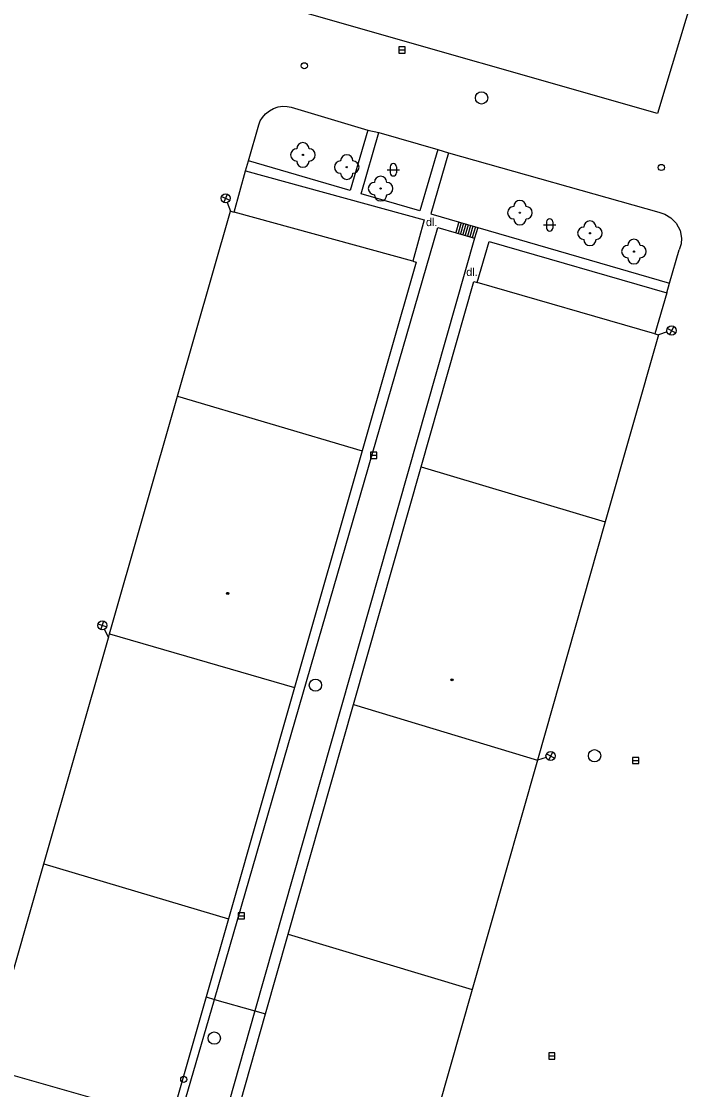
# Model space of a CAD drawing. Extents: x -595546 to -593986, y -1160845 to -1159202.
# Drawn here: x -595376.4 to -595322.7, y -1159466.4 to -1159379.6 of the extents above; entities that cross this region are included whole.
import ezdxf

# ---------------------------------------------------------------- set-up
doc = ezdxf.new("R2010")
doc.units = 0
for name, color, linetype in [('Level 22', 7, 'Continuous'), ('Level 27', 7, 'Continuous'), ('Level 28', 7, 'Continuous'), ('Level 33', 7, 'Continuous'), ('Level 36', 7, 'Continuous'), ('Level 39', 7, 'Continuous'), ('TM - budovy zdene_ betonove - NP', 7, 'Continuous'), ('TM - budovy zdene_ betonove - VP', 7, 'Continuous'), ('TM - chodniky - VP', 7, 'Continuous'), ('TM - plot drateny_ kovovy - VP', 7, 'Continuous'), ('TM - popis povrchu', 7, 'Continuous'), ('TM - rozhrani ploch obecne - VP', 7, 'Continuous'), ('TM - schody - VP', 7, 'Continuous')]:
    doc.layers.add(name, color=color, linetype=linetype)

msp = doc.modelspace()

# ---------------------------------------------------------------- linework, layer by layer
at = {"layer": 'Level 22'}
for centre in [(-595353.56, -1159390.47), (-595350, -1159391.46), (-595347.25, -1159393.2), (-595335.95, -1159395.16), (-595330.26, -1159396.83), (-595326.69, -1159398.32)]:
    msp.add_circle(centre, 0.05, dxfattribs=at)
for centre, start, end in [((-595353.56, -1159389.97), 0, 180), ((-595354.06, -1159390.47), 90, 270), ((-595353.06, -1159390.47), 270, 90), ((-595353.56, -1159390.97), 180, 0), ((-595350.5, -1159391.46), 90, 270), ((-595350, -1159390.96), 0, 180), ((-595349.5, -1159391.46), 270, 90), ((-595350, -1159391.96), 180, 0), ((-595347.75, -1159393.2), 90, 270), ((-595347.25, -1159392.7), 0, 180), ((-595346.75, -1159393.2), 270, 90), ((-595347.25, -1159393.7), 180, 0), ((-595336.45, -1159395.16), 90, 270), ((-595335.95, -1159394.66), 0, 180), ((-595335.45, -1159395.16), 270, 90), ((-595335.95, -1159395.66), 180, 0), ((-595330.76, -1159396.83), 90, 270), ((-595330.26, -1159396.33), 0, 180), ((-595329.76, -1159396.83), 270, 90), ((-595330.26, -1159397.33), 180, 0), ((-595327.19, -1159398.32), 90, 270), ((-595326.69, -1159397.82), 0, 180), ((-595326.19, -1159398.32), 270, 90), ((-595326.69, -1159398.82), 180, 0)]:
    msp.add_arc(centre, 0.5, start, end, dxfattribs=at)
at = {"layer": 'Level 27'}
for p, q in [((-595345.77, -1159381.94), (-595345.27, -1159381.94)), ((-595348.06, -1159414.87), (-595347.56, -1159414.87)), ((-595326.8, -1159439.66), (-595326.3, -1159439.66)), ((-595358.81, -1159452.27), (-595358.31, -1159452.27)), ((-595333.61, -1159463.66), (-595333.11, -1159463.66))]:
    msp.add_line(p, q, dxfattribs=at)
for points in [[(-595345.77, -1159382.19), (-595345.27, -1159382.19), (-595345.27, -1159381.69), (-595345.77, -1159381.69)], [(-595348.06, -1159415.12), (-595347.56, -1159415.12), (-595347.56, -1159414.62), (-595348.06, -1159414.62)], [(-595326.8, -1159439.91), (-595326.3, -1159439.91), (-595326.3, -1159439.41), (-595326.8, -1159439.41)], [(-595358.81, -1159452.52), (-595358.31, -1159452.52), (-595358.31, -1159452.02), (-595358.81, -1159452.02)], [(-595333.61, -1159463.91), (-595333.11, -1159463.91), (-595333.11, -1159463.41), (-595333.61, -1159463.41)]]:
    msp.add_lwpolyline(points, close=True, dxfattribs=at)
for centre in [(-595339.06, -1159385.84), (-595352.54, -1159433.54), (-595329.89, -1159439.27), (-595360.75, -1159462.21)]:
    msp.add_circle(centre, 0.5, dxfattribs=at)
at = {"layer": 'Level 28'}
for centre in [(-595353.45, -1159383.23), (-595324.47, -1159391.49), (-595363.23, -1159465.56)]:
    msp.add_circle(centre, 0.25, dxfattribs=at)
at = {"layer": 'Level 33'}
for p, q in [((-595359.987, -1159394.335), (-595359.673, -1159393.654)), ((-595360.17, -1159393.838), (-595359.49, -1159394.151)), ((-595359.7, -1159394.346), (-595359.44, -1159395.05)), ((-595323.994, -1159404.846), (-595324.71, -1159405.07)), ((-595323.969, -1159404.56), (-595323.304, -1159404.907)), ((-595323.463, -1159404.401), (-595323.81, -1159405.066)), ((-595369.959, -1159429.037), (-595369.719, -1159428.327)), ((-595370.194, -1159428.562), (-595369.484, -1159428.802)), ((-595369.673, -1159429.018), (-595369.34, -1159429.69)), ((-595333.814, -1159439.406), (-595334.53, -1159439.63)), ((-595333.789, -1159439.12), (-595333.124, -1159439.467)), ((-595333.283, -1159438.961), (-595333.63, -1159439.626))]:
    msp.add_line(p, q, dxfattribs=at)
for centre in [(-595359.83, -1159393.995), (-595323.636, -1159404.734), (-595369.839, -1159428.682), (-595333.456, -1159439.294)]:
    msp.add_circle(centre, 0.375, dxfattribs=at)
at = {"layer": 'Level 36'}
for p, q in [((-595346.726, -1159391.676), (-595345.726, -1159391.676)), ((-595346.476, -1159391.426), (-595346.476, -1159391.926)), ((-595345.976, -1159391.426), (-595345.976, -1159391.926)), ((-595334.036, -1159396.156), (-595333.036, -1159396.156)), ((-595333.786, -1159395.906), (-595333.786, -1159396.406)), ((-595333.286, -1159395.906), (-595333.286, -1159396.406))]:
    msp.add_line(p, q, dxfattribs=at)
for centre, start, end in [((-595346.226, -1159391.426), 0, 180), ((-595346.226, -1159391.926), 180, 0), ((-595333.536, -1159395.906), 0, 180), ((-595333.536, -1159396.406), 180, 0)]:
    msp.add_arc(centre, 0.25, start, end, dxfattribs=at)
at = {"layer": 'Level 39'}
for centre, radius in [((-595359.66, -1159426.09), 0.09), ((-595359.66, -1159426.09), 0.0398), ((-595341.45, -1159433.11), 0.09), ((-595341.45, -1159433.11), 0.0398)]:
    msp.add_circle(centre, radius, dxfattribs=at)
at = {"layer": 'TM - budovy zdene_ betonove - NP'}
for points in [[(-595363.73, -1159410.06), (-595348.74, -1159414.51)], [(-595343.96, -1159415.81), (-595329.03, -1159420.28)], [(-595369.25, -1159429.38), (-595354.23, -1159433.72)], [(-595349.45, -1159435.11), (-595334.53, -1159439.63)], [(-595374.58, -1159448.04), (-595359.6, -1159452.52)], [(-595354.75, -1159453.77), (-595339.82, -1159458.27)]]:
    msp.add_lwpolyline(points, dxfattribs=at)
at = {"layer": 'TM - budovy zdene_ betonove - VP'}
for points in [[(-595349.4, -1159364.79), (-595320.7, -1159373.51), (-595324.79, -1159387.1), (-595353.58, -1159378.87), (-595353.48, -1159378.53)], [(-595359.13, -1159395.12), (-595358.21, -1159391.76)], [(-595358.21, -1159391.76), (-595343.73, -1159395.73)], [(-595363.73, -1159410.06), (-595359.44, -1159395.04)], [(-595359.44, -1159395.04), (-595359.13, -1159395.12)], [(-595343.73, -1159395.73), (-595344.65, -1159399.09)], [(-595339.41, -1159400.83), (-595338.45, -1159397.5)], [(-595338.45, -1159397.5), (-595324.03, -1159401.66)], [(-595344.36, -1159399.17), (-595348.74, -1159414.51)], [(-595344.65, -1159399.09), (-595344.36, -1159399.17)], [(-595343.96, -1159415.81), (-595339.68, -1159400.75)], [(-595339.68, -1159400.75), (-595339.41, -1159400.83)], [(-595324.03, -1159401.66), (-595324.99, -1159404.99)], [(-595324.71, -1159405.07), (-595329.03, -1159420.28)], [(-595324.99, -1159404.99), (-595324.71, -1159405.07)], [(-595369.25, -1159429.38), (-595363.73, -1159410.06)], [(-595348.74, -1159414.51), (-595354.23, -1159433.72)], [(-595349.45, -1159435.11), (-595343.96, -1159415.81)], [(-595329.03, -1159420.28), (-595334.53, -1159439.63)], [(-595369.34, -1159429.69), (-595369.25, -1159429.38)], [(-595374.58, -1159448.04), (-595369.34, -1159429.69)], [(-595354.23, -1159433.72), (-595359.6, -1159452.52)], [(-595354.75, -1159453.77), (-595349.45, -1159435.11)], [(-595334.53, -1159439.63), (-595339.82, -1159458.27)], [(-595379.31, -1159464.61), (-595374.58, -1159448.04)], [(-595359.6, -1159452.52), (-595361.41, -1159458.87)], [(-595356.59, -1159460.25), (-595354.75, -1159453.77)], [(-595361.41, -1159458.87), (-595364.28, -1159468.9)], [(-595339.82, -1159458.27), (-595344.44, -1159474.54)], [(-595359.44, -1159470.28), (-595356.59, -1159460.25)]]:
    msp.add_lwpolyline(points, dxfattribs=at)
at = {"layer": 'TM - chodniky - VP'}
for points in [[(-595357.14, -1159388.02), (-595357.02, -1159387.7), (-595356.83, -1159387.42), (-595356.6, -1159387.14), (-595356.27, -1159386.88), (-595355.95, -1159386.7), (-595355.56, -1159386.57), (-595355.2, -1159386.52), (-595354.84, -1159386.53), (-595354.52, -1159386.58), (-595354.25, -1159386.66)], [(-595354.25, -1159386.66), (-595348.3, -1159388.45)], [(-595357.98, -1159390.96), (-595357.14, -1159388.02)], [(-595348.3, -1159388.45), (-595347.39, -1159388.65)], [(-595347.39, -1159388.65), (-595342.61, -1159390.02)], [(-595342.61, -1159390.02), (-595341.73, -1159390.31)], [(-595341.73, -1159390.31), (-595324.67, -1159395.11)], [(-595358.21, -1159391.76), (-595357.98, -1159390.96)], [(-595324.67, -1159395.11), (-595324.19, -1159395.28), (-595323.71, -1159395.57), (-595323.27, -1159396), (-595322.95, -1159396.62), (-595322.83, -1159397.23), (-595322.87, -1159397.7), (-595323.02, -1159398.18)], [(-595323.8, -1159400.88), (-595323.02, -1159398.18)], [(-595324.03, -1159401.66), (-595323.8, -1159400.88)]]:
    msp.add_lwpolyline(points, dxfattribs=at)
at = {"layer": 'TM - plot drateny_ kovovy - VP'}
for points in [[(-595361.41, -1159458.87), (-595360.74, -1159459.06)], [(-595360.74, -1159459.06), (-595357.45, -1159460)], [(-595357.45, -1159460), (-595356.59, -1159460.25)]]:
    msp.add_lwpolyline(points, dxfattribs=at)
at = {"layer": 'TM - rozhrani ploch obecne - VP'}
for points in [[(-595348.3, -1159388.45), (-595349.72, -1159393.36), (-595357.98, -1159390.96)], [(-595342.61, -1159390.02), (-595344.06, -1159395), (-595348.83, -1159393.62), (-595347.39, -1159388.65)], [(-595341.73, -1159390.31), (-595343.17, -1159395.26), (-595339.37, -1159396.36), (-595323.8, -1159400.88)], [(-595344.65, -1159399.09), (-595359.13, -1159395.12)], [(-595360.74, -1159459.06), (-595342.62, -1159396.36)], [(-595342.62, -1159396.36), (-595339.62, -1159397.22), (-595357.45, -1159460)], [(-595324.99, -1159404.99), (-595339.41, -1159400.83)], [(-595364.57, -1159472.3), (-595360.74, -1159459.06)], [(-595357.45, -1159460), (-595361.22, -1159473.28)], [(-595364.57, -1159468.82), (-595378.99, -1159464.7)]]:
    msp.add_lwpolyline(points, dxfattribs=at)
at = {"layer": 'TM - schody - VP'}
for points in [[(-595340.91, -1159395.91), (-595341.15, -1159396.78)], [(-595340.72, -1159395.97), (-595340.96, -1159396.84)], [(-595340.53, -1159396.02), (-595340.77, -1159396.89)], [(-595340.33, -1159396.08), (-595340.58, -1159396.94)], [(-595340.14, -1159396.14), (-595340.38, -1159397)], [(-595339.95, -1159396.19), (-595340.19, -1159397.06)], [(-595339.76, -1159396.25), (-595340, -1159397.11)], [(-595339.56, -1159396.31), (-595339.81, -1159397.17)], [(-595339.37, -1159396.36), (-595339.62, -1159397.22)]]:
    msp.add_lwpolyline(points, dxfattribs=at)

# ---------------------------------------------------------------- texts
at = {"layer": 'TM - popis povrchu'}
for p in [(-595343.57, -1159396.25), (-595340.3, -1159400.3)]:
    msp.add_text('dl.', height=0.65, dxfattribs=at).set_placement(p)

doc.saveas('drawing.dxf')
